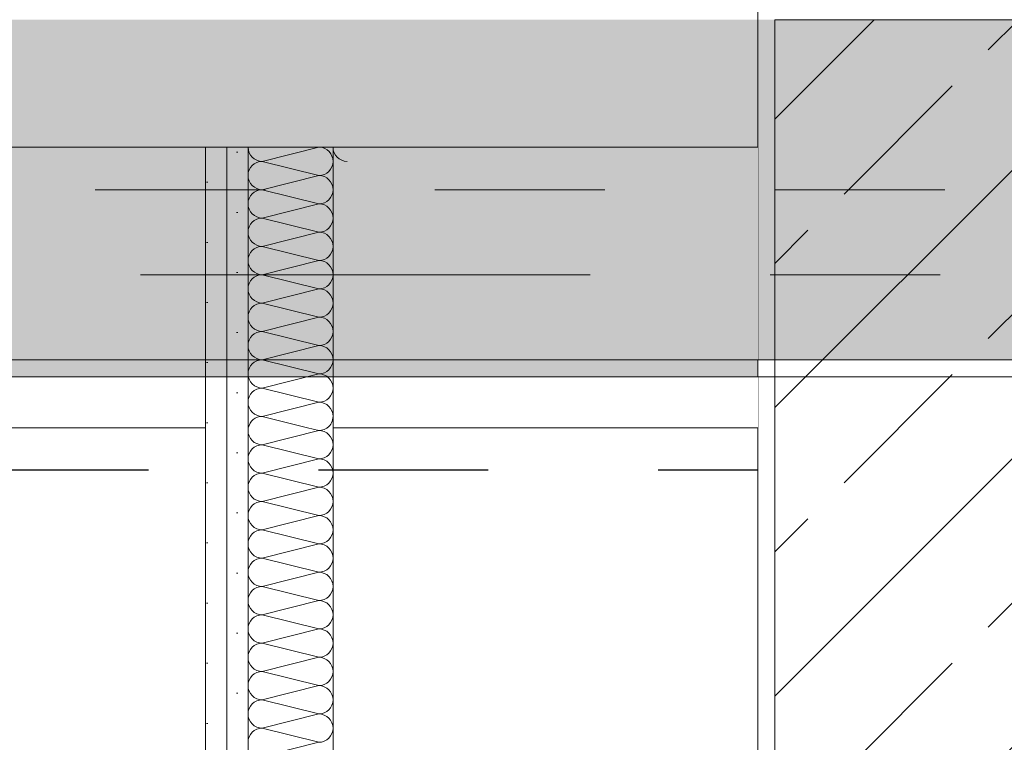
# Model space of a CAD drawing. Header units: metres. Extents: x -3.6 to 85.2, y -11 to 16.8.
# Tile 394 of 508: x 46.736 to 47.315, y 5.575 to 6. Entities that reach past the tile are written whole.
import ezdxf

# ---------------------------------------------------------------- set-up
doc = ezdxf.new("R2010")
doc.units = ezdxf.units.M
doc.header["$MEASUREMENT"] = 0
for name, pattern in [('Achse', [0.2, 0.1, -0.05, 0, -0.05]), ('Strichlinie doppelt', [0.546806, 0.264583, -0.105833, 0.070556, -0.105833]), ('Strichlinie eng', [0.115, 0.075, -0.04]), ('Wipeout_Contour', [1, 0, -1])]:
    doc.linetypes.add(name, pattern=pattern)
for name, color, linetype in [('301 - Elemente.Linie', 7, 'Continuous'), ('451 - Universal.Achsen Raster', 7, 'Continuous'), ('605 - Struktur.Wand Innen', 7, 'Continuous'), ('607 - Struktur.Stütze', 7, 'Continuous'), ('608 - Struktur.Träger', 7, 'Continuous'), ('Neubau_605 - Struktur.Wand Innen', 7, 'Continuous'), ('Neubau_606 - Struktur.Wand Innen Ausbau', 7, 'Continuous'), ('Neubau_653 - Abdeckung.TB Verkofferung', 7, 'Continuous')]:
    doc.layers.add(name, color=color, linetype=linetype)
pattern_1 = [(45, (0, 0), (-0.08485281, 0.08485281), []), (45, (-0.04243, 0.04243), (-0.08485281, 0.08485281), [0.09, -0.03])]
pattern_2 = [(45, (0, 0), (-0.01767767, 0.01767767), [0, -0.025])]

# ---------------------------------------------------------------- blocks, each defined once
blk = doc.blocks.new('*X177')
at = {"layer": 'Neubau_606 - Struktur.Wand Innen Ausbau', "color": 7, "linetype": 'Continuous', "lineweight": 5}
for p, q in [((46.87832, 5.91668), (46.9116, 5.925)), ((46.87832, 5.91668), (46.91165, 5.90835)), ((46.87832, 5.90001), (46.91165, 5.90835)), ((46.87832, 5.90001), (46.91165, 5.89168)), ((46.87832, 5.88335), (46.91165, 5.89168)), ((46.87832, 5.88335), (46.91165, 5.87501)), ((46.87832, 5.86668), (46.91165, 5.87501)), ((46.87832, 5.86668), (46.91165, 5.85835)), ((46.87832, 5.85001), (46.91165, 5.85835)), ((46.87832, 5.85001), (46.91165, 5.84168)), ((46.87832, 5.83335), (46.91165, 5.84168)), ((46.87832, 5.83335), (46.91165, 5.82501)), ((46.87832, 5.81668), (46.91165, 5.82501)), ((46.87832, 5.81668), (46.91165, 5.80835)), ((46.87832, 5.80001), (46.91165, 5.80835)), ((46.87832, 5.80001), (46.91165, 5.79168)), ((46.87832, 5.78335), (46.91165, 5.79168)), ((46.87832, 5.78335), (46.91165, 5.77501)), ((46.87832, 5.76668), (46.91165, 5.77501)), ((46.87832, 5.76668), (46.90504, 5.76))]:
    blk.add_line(p, q, dxfattribs=at)
for centre, start, end in [((46.87832, 5.92501), 180.09898, 270.00002), ((46.91165, 5.91668), 0.00002, 86.63055), ((46.92832, 5.92501), 180.09908, 270.00002), ((46.87832, 5.90835), 90.00002, 180.00002), ((46.91165, 5.91668), 270.00002, 0.00002), ((46.87832, 5.90835), 180.00002, 270.00002), ((46.91165, 5.90001), 0.00002, 90.00002), ((46.87832, 5.89168), 90.00002, 180.00002), ((46.91165, 5.90001), 270.00002, 0.00002), ((46.87832, 5.89168), 180.00002, 270.00002), ((46.91165, 5.88335), 0.00002, 90.00002), ((46.87832, 5.87501), 90.00002, 180.00002), ((46.91165, 5.88335), 270.00002, 0.00002), ((46.87832, 5.87501), 180.00002, 270.00002), ((46.91165, 5.86668), 0.00002, 90.00002), ((46.87832, 5.85835), 90.00002, 180.00002), ((46.91165, 5.86668), 270.00002, 0.00002), ((46.87832, 5.85835), 180.00002, 270.00002), ((46.91165, 5.85001), 0.00002, 90.00002), ((46.87832, 5.84168), 90.00002, 180.00002), ((46.91165, 5.85001), 270.00002, 0.00002), ((46.87832, 5.84168), 180.00002, 270.00002), ((46.91165, 5.83335), 0.00002, 90.00002), ((46.87832, 5.82501), 90.00002, 180.00002), ((46.91165, 5.83335), 270.00002, 0.00002), ((46.87832, 5.82501), 180.00002, 270.00002), ((46.91165, 5.81668), 0.00002, 90.00002), ((46.87832, 5.80835), 90.00002, 180.00002), ((46.91165, 5.81668), 270.00002, 0.00002), ((46.87832, 5.80835), 180.00002, 270.00002), ((46.91165, 5.80001), 0.00002, 90.00002), ((46.87832, 5.79168), 90.00002, 180.00002), ((46.91165, 5.80001), 270.00002, 0.00002), ((46.87832, 5.79168), 180.00002, 270.00002), ((46.91165, 5.78335), 0.00002, 90.00002), ((46.87832, 5.77501), 90.00002, 180.00002), ((46.91165, 5.78335), 270.00002, 0.00002), ((46.87832, 5.77501), 180.00002, 270.00002), ((46.91165, 5.76668), 0.00002, 90.00002), ((46.87832, 5.75835), 90.00002, 168.56403), ((46.91165, 5.76668), 306.70452, 0.00002)]:
    blk.add_arc(centre, 0.00833, start, end, dxfattribs=at)
blk = doc.blocks.new('*X178')
at = {"layer": 'Neubau_606 - Struktur.Wand Innen Ausbau', "color": 7, "linetype": 'Continuous', "lineweight": 5}
for p, q in [((46.87015, 5.75997), (46.86999, 5.75835)), ((46.87016, 5.76), (46.87015, 5.75997)), ((46.90504, 5.76), (46.91165, 5.75835)), ((46.91328, 5.75851), (46.91484, 5.75898)), ((46.91484, 5.75898), (46.91628, 5.75975)), ((46.91628, 5.75975), (46.91659, 5.76)), ((46.86999, 5.75835), (46.87015, 5.75672)), ((46.87015, 5.75672), (46.87062, 5.75516)), ((46.87062, 5.75516), (46.87139, 5.75372)), ((46.87139, 5.75372), (46.87243, 5.75246)), ((46.87832, 5.75001), (46.91165, 5.75835)), ((46.91165, 5.75835), (46.91328, 5.75851)), ((46.91328, 5.75819), (46.91165, 5.75835)), ((46.91484, 5.75771), (46.91328, 5.75819)), ((46.91628, 5.75694), (46.91484, 5.75771)), ((46.91755, 5.75591), (46.91628, 5.75694)), ((46.91858, 5.75464), (46.91755, 5.75591)), ((46.91935, 5.7532), (46.91858, 5.75464)), ((46.91983, 5.75164), (46.91935, 5.7532)), ((46.87243, 5.74757), (46.87139, 5.74631)), ((46.87243, 5.75246), (46.87369, 5.75142)), ((46.87369, 5.74861), (46.87243, 5.74757)), ((46.87369, 5.75142), (46.87513, 5.75065)), ((46.87513, 5.74938), (46.87369, 5.74861)), ((46.87513, 5.75065), (46.87669, 5.75017)), ((46.87669, 5.74985), (46.87513, 5.74938)), ((46.87669, 5.75017), (46.87832, 5.75001)), ((46.87832, 5.75001), (46.87669, 5.74985)), ((46.87832, 5.75001), (46.91165, 5.74168)), ((46.91935, 5.74683), (46.91983, 5.74839)), ((46.91999, 5.75001), (46.91983, 5.75164)), ((46.91983, 5.74839), (46.91999, 5.75001)), ((46.87015, 5.74331), (46.86999, 5.74168)), ((46.86999, 5.74168), (46.87015, 5.74006)), ((46.87062, 5.74487), (46.87015, 5.74331)), ((46.87139, 5.74631), (46.87062, 5.74487)), ((46.87832, 5.73335), (46.91165, 5.74168)), ((46.91165, 5.74168), (46.91328, 5.74184)), ((46.91328, 5.74152), (46.91165, 5.74168)), ((46.91328, 5.74184), (46.91484, 5.74232)), ((46.91484, 5.74105), (46.91328, 5.74152)), ((46.91484, 5.74232), (46.91628, 5.74309)), ((46.91628, 5.74309), (46.91755, 5.74412)), ((46.91755, 5.74412), (46.91858, 5.74538)), ((46.91858, 5.74538), (46.91935, 5.74683)), ((46.87015, 5.74006), (46.87062, 5.73849)), ((46.87062, 5.73849), (46.87139, 5.73705)), ((46.87139, 5.73705), (46.87243, 5.73579)), ((46.87243, 5.73579), (46.87369, 5.73475)), ((46.91628, 5.74028), (46.91484, 5.74105)), ((46.91755, 5.73924), (46.91628, 5.74028)), ((46.91858, 5.73798), (46.91755, 5.73924)), ((46.91935, 5.73654), (46.91858, 5.73798)), ((46.91983, 5.73497), (46.91935, 5.73654)), ((46.87243, 5.73091), (46.87139, 5.72964)), ((46.87369, 5.73194), (46.87243, 5.73091)), ((46.87369, 5.73475), (46.87513, 5.73398)), ((46.87513, 5.73271), (46.87369, 5.73194)), ((46.87513, 5.73398), (46.87669, 5.73351)), ((46.87669, 5.73319), (46.87513, 5.73271)), ((46.87669, 5.73351), (46.87832, 5.73335)), ((46.87832, 5.73335), (46.87669, 5.73319)), ((46.87832, 5.73335), (46.91165, 5.72501)), ((46.91858, 5.72872), (46.91935, 5.73016)), ((46.91935, 5.73016), (46.91983, 5.73172)), ((46.91999, 5.73335), (46.91983, 5.73497)), ((46.91983, 5.73172), (46.91999, 5.73335)), ((46.87015, 5.72664), (46.86999, 5.72501)), ((46.86999, 5.72501), (46.87015, 5.72339)), ((46.87062, 5.7282), (46.87015, 5.72664)), ((46.87139, 5.72964), (46.87062, 5.7282)), ((46.87832, 5.71668), (46.91165, 5.72501)), ((46.91165, 5.72501), (46.91328, 5.72517)), ((46.91328, 5.72485), (46.91165, 5.72501)), ((46.91328, 5.72517), (46.91484, 5.72565)), ((46.91484, 5.72438), (46.91328, 5.72485)), ((46.91484, 5.72565), (46.91628, 5.72642)), ((46.91628, 5.72361), (46.91484, 5.72438)), ((46.91628, 5.72642), (46.91755, 5.72746)), ((46.91755, 5.72746), (46.91858, 5.72872)), ((46.87015, 5.72339), (46.87062, 5.72183)), ((46.87062, 5.72183), (46.87139, 5.72038)), ((46.87139, 5.72038), (46.87243, 5.71912)), ((46.87243, 5.71912), (46.87369, 5.71809)), ((46.91755, 5.72257), (46.91628, 5.72361)), ((46.91858, 5.72131), (46.91755, 5.72257)), ((46.91935, 5.71987), (46.91858, 5.72131)), ((46.91983, 5.71831), (46.91935, 5.71987)), ((46.91999, 5.71668), (46.91983, 5.71831)), ((46.87139, 5.71298), (46.87062, 5.71154)), ((46.87243, 5.71424), (46.87139, 5.71298)), ((46.87369, 5.71528), (46.87243, 5.71424)), ((46.87369, 5.71809), (46.87513, 5.71732)), ((46.87513, 5.71605), (46.87369, 5.71528)), ((46.87513, 5.71732), (46.87669, 5.71684)), ((46.87669, 5.71652), (46.87513, 5.71605)), ((46.87669, 5.71684), (46.87832, 5.71668)), ((46.87832, 5.71668), (46.87669, 5.71652)), ((46.87832, 5.71668), (46.91165, 5.70835)), ((46.91858, 5.71205), (46.91935, 5.71349)), ((46.91935, 5.71349), (46.91983, 5.71506)), ((46.91983, 5.71506), (46.91999, 5.71668)), ((46.87015, 5.70997), (46.86999, 5.70835)), ((46.86999, 5.70835), (46.87015, 5.70672)), ((46.87062, 5.71154), (46.87015, 5.70997)), ((46.87015, 5.70672), (46.87062, 5.70516)), ((46.87832, 5.70001), (46.91165, 5.70835)), ((46.91165, 5.70835), (46.91328, 5.70851)), ((46.91328, 5.70819), (46.91165, 5.70835)), ((46.91328, 5.70851), (46.91484, 5.70898)), ((46.91484, 5.70771), (46.91328, 5.70819)), ((46.91484, 5.70898), (46.91628, 5.70975)), ((46.91628, 5.70694), (46.91484, 5.70771)), ((46.91628, 5.70975), (46.91755, 5.71079)), ((46.91755, 5.70591), (46.91628, 5.70694)), ((46.91755, 5.71079), (46.91858, 5.71205)), ((46.87062, 5.70516), (46.87139, 5.70372)), ((46.87139, 5.70372), (46.87243, 5.70246)), ((46.87243, 5.70246), (46.87369, 5.70142)), ((46.87369, 5.70142), (46.87513, 5.70065)), ((46.91858, 5.70464), (46.91755, 5.70591)), ((46.91935, 5.7032), (46.91858, 5.70464)), ((46.91983, 5.70164), (46.91935, 5.7032)), ((46.91999, 5.70001), (46.91983, 5.70164)), ((46.87139, 5.69631), (46.87062, 5.69487)), ((46.87243, 5.69757), (46.87139, 5.69631)), ((46.87369, 5.69861), (46.87243, 5.69757)), ((46.87513, 5.69938), (46.87369, 5.69861)), ((46.87513, 5.70065), (46.87669, 5.70017)), ((46.87669, 5.69985), (46.87513, 5.69938)), ((46.87669, 5.70017), (46.87832, 5.70001)), ((46.87832, 5.70001), (46.87669, 5.69985)), ((46.87832, 5.70001), (46.91165, 5.69168)), ((46.91755, 5.69412), (46.91858, 5.69538)), ((46.91858, 5.69538), (46.91935, 5.69683)), ((46.91935, 5.69683), (46.91983, 5.69839)), ((46.91983, 5.69839), (46.91999, 5.70001)), ((46.87015, 5.69331), (46.86999, 5.69168)), ((46.86999, 5.69168), (46.87015, 5.69006)), ((46.87062, 5.69487), (46.87015, 5.69331)), ((46.87015, 5.69006), (46.87062, 5.68849)), ((46.87832, 5.68335), (46.91165, 5.69168)), ((46.91165, 5.69168), (46.91328, 5.69184)), ((46.91328, 5.69152), (46.91165, 5.69168)), ((46.91328, 5.69184), (46.91484, 5.69232)), ((46.91484, 5.69105), (46.91328, 5.69152)), ((46.91484, 5.69232), (46.91628, 5.69309)), ((46.91628, 5.69028), (46.91484, 5.69105)), ((46.91628, 5.69309), (46.91755, 5.69412)), ((46.91755, 5.68924), (46.91628, 5.69028)), ((46.91858, 5.68798), (46.91755, 5.68924)), ((46.87062, 5.68849), (46.87139, 5.68705)), ((46.87139, 5.68705), (46.87243, 5.68579)), ((46.87243, 5.68579), (46.87369, 5.68475)), ((46.87369, 5.68475), (46.87513, 5.68398)), ((46.87513, 5.68398), (46.87669, 5.68351)), ((46.87669, 5.68351), (46.87832, 5.68335)), ((46.91935, 5.68654), (46.91858, 5.68798)), ((46.91983, 5.68497), (46.91935, 5.68654)), ((46.91999, 5.68335), (46.91983, 5.68497)), ((46.87062, 5.6782), (46.87015, 5.67664)), ((46.87139, 5.67964), (46.87062, 5.6782)), ((46.87243, 5.68091), (46.87139, 5.67964)), ((46.87369, 5.68194), (46.87243, 5.68091)), ((46.87513, 5.68271), (46.87369, 5.68194)), ((46.87669, 5.68319), (46.87513, 5.68271)), ((46.87832, 5.68335), (46.87669, 5.68319)), ((46.87832, 5.68335), (46.91165, 5.67501)), ((46.91755, 5.67746), (46.91858, 5.67872)), ((46.91858, 5.67872), (46.91935, 5.68016)), ((46.91935, 5.68016), (46.91983, 5.68172)), ((46.91983, 5.68172), (46.91999, 5.68335)), ((46.87015, 5.67664), (46.86999, 5.67501)), ((46.86999, 5.67501), (46.87015, 5.67339)), ((46.87015, 5.67339), (46.87062, 5.67183)), ((46.87062, 5.67183), (46.87139, 5.67038)), ((46.87832, 5.66668), (46.91165, 5.67501)), ((46.91165, 5.67501), (46.91328, 5.67517)), ((46.91328, 5.67485), (46.91165, 5.67501)), ((46.91328, 5.67517), (46.91484, 5.67565)), ((46.91484, 5.67438), (46.91328, 5.67485)), ((46.91484, 5.67565), (46.91628, 5.67642)), ((46.91628, 5.67361), (46.91484, 5.67438)), ((46.91628, 5.67642), (46.91755, 5.67746)), ((46.91755, 5.67257), (46.91628, 5.67361)), ((46.91858, 5.67131), (46.91755, 5.67257)), ((46.87139, 5.67038), (46.87243, 5.66912)), ((46.87243, 5.66912), (46.87369, 5.66809)), ((46.87369, 5.66809), (46.87513, 5.66732)), ((46.87513, 5.66605), (46.87369, 5.66528)), ((46.87513, 5.66732), (46.87669, 5.66684)), ((46.87669, 5.66652), (46.87513, 5.66605)), ((46.87669, 5.66684), (46.87832, 5.66668)), ((46.87832, 5.66668), (46.87669, 5.66652)), ((46.87832, 5.66668), (46.91165, 5.65835)), ((46.91935, 5.66987), (46.91858, 5.67131)), ((46.91983, 5.66831), (46.91935, 5.66987)), ((46.91999, 5.66668), (46.91983, 5.66831)), ((46.91983, 5.66506), (46.91999, 5.66668)), ((46.87062, 5.66154), (46.87015, 5.65997)), ((46.87139, 5.66298), (46.87062, 5.66154)), ((46.87243, 5.66424), (46.87139, 5.66298)), ((46.87369, 5.66528), (46.87243, 5.66424)), ((46.91628, 5.65975), (46.91755, 5.66079)), ((46.91755, 5.66079), (46.91858, 5.66205)), ((46.91858, 5.66205), (46.91935, 5.66349)), ((46.91935, 5.66349), (46.91983, 5.66506)), ((46.87015, 5.65997), (46.86999, 5.65835)), ((46.86999, 5.65835), (46.87015, 5.65672)), ((46.87015, 5.65672), (46.87062, 5.65516)), ((46.87062, 5.65516), (46.87139, 5.65372)), ((46.87832, 5.65001), (46.91165, 5.65835)), ((46.91165, 5.65835), (46.91328, 5.65851)), ((46.91328, 5.65819), (46.91165, 5.65835)), ((46.91328, 5.65851), (46.91484, 5.65898)), ((46.91484, 5.65771), (46.91328, 5.65819)), ((46.91484, 5.65898), (46.91628, 5.65975)), ((46.91628, 5.65694), (46.91484, 5.65771)), ((46.91755, 5.65591), (46.91628, 5.65694)), ((46.91858, 5.65464), (46.91755, 5.65591)), ((46.91935, 5.6532), (46.91858, 5.65464)), ((46.87139, 5.65372), (46.87243, 5.65246)), ((46.87243, 5.65246), (46.87369, 5.65142)), ((46.87369, 5.65142), (46.87513, 5.65065)), ((46.87513, 5.64938), (46.87369, 5.64861)), ((46.87513, 5.65065), (46.87669, 5.65017)), ((46.87669, 5.64985), (46.87513, 5.64938)), ((46.87669, 5.65017), (46.87832, 5.65001)), ((46.87832, 5.65001), (46.87669, 5.64985)), ((46.87832, 5.65001), (46.91165, 5.64168)), ((46.91983, 5.65164), (46.91935, 5.6532)), ((46.91999, 5.65001), (46.91983, 5.65164)), ((46.91983, 5.64839), (46.91999, 5.65001)), ((46.87015, 5.64331), (46.86999, 5.64168)), ((46.87062, 5.64487), (46.87015, 5.64331)), ((46.87139, 5.64631), (46.87062, 5.64487)), ((46.87243, 5.64757), (46.87139, 5.64631)), ((46.87369, 5.64861), (46.87243, 5.64757)), ((46.91484, 5.64232), (46.91628, 5.64309)), ((46.91628, 5.64309), (46.91755, 5.64412)), ((46.91755, 5.64412), (46.91858, 5.64538)), ((46.91858, 5.64538), (46.91935, 5.64683)), ((46.91935, 5.64683), (46.91983, 5.64839)), ((46.86999, 5.64168), (46.87015, 5.64006)), ((46.87015, 5.64006), (46.87062, 5.63849)), ((46.87062, 5.63849), (46.87139, 5.63705)), ((46.87139, 5.63705), (46.87243, 5.63579)), ((46.87832, 5.63335), (46.91165, 5.64168)), ((46.91165, 5.64168), (46.91328, 5.64184)), ((46.91328, 5.64152), (46.91165, 5.64168)), ((46.91328, 5.64184), (46.91484, 5.64232)), ((46.91484, 5.64105), (46.91328, 5.64152)), ((46.91628, 5.64028), (46.91484, 5.64105)), ((46.91755, 5.63924), (46.91628, 5.64028)), ((46.91858, 5.63798), (46.91755, 5.63924)), ((46.91935, 5.63654), (46.91858, 5.63798)), ((46.87243, 5.63579), (46.87369, 5.63475)), ((46.87369, 5.63194), (46.87243, 5.63091)), ((46.87369, 5.63475), (46.87513, 5.63398)), ((46.87513, 5.63271), (46.87369, 5.63194)), ((46.87513, 5.63398), (46.87669, 5.63351)), ((46.87669, 5.63319), (46.87513, 5.63271)), ((46.87669, 5.63351), (46.87832, 5.63335)), ((46.87832, 5.63335), (46.87669, 5.63319)), ((46.87832, 5.63335), (46.91165, 5.62501)), ((46.91983, 5.63497), (46.91935, 5.63654)), ((46.91935, 5.63016), (46.91983, 5.63172)), ((46.91999, 5.63335), (46.91983, 5.63497)), ((46.91983, 5.63172), (46.91999, 5.63335)), ((46.87015, 5.62664), (46.86999, 5.62501)), ((46.87062, 5.6282), (46.87015, 5.62664)), ((46.87139, 5.62964), (46.87062, 5.6282)), ((46.87243, 5.63091), (46.87139, 5.62964)), ((46.91328, 5.62517), (46.91484, 5.62565)), ((46.91484, 5.62565), (46.91628, 5.62642)), ((46.91628, 5.62642), (46.91755, 5.62746)), ((46.91755, 5.62746), (46.91858, 5.62872)), ((46.91858, 5.62872), (46.91935, 5.63016)), ((46.86999, 5.62501), (46.87015, 5.62339)), ((46.87015, 5.62339), (46.87062, 5.62183)), ((46.87062, 5.62183), (46.87139, 5.62038)), ((46.87139, 5.62038), (46.87243, 5.61912)), ((46.87832, 5.61668), (46.91165, 5.62501)), ((46.91165, 5.62501), (46.91328, 5.62517)), ((46.91328, 5.62485), (46.91165, 5.62501)), ((46.91484, 5.62438), (46.91328, 5.62485)), ((46.91628, 5.62361), (46.91484, 5.62438)), ((46.91755, 5.62257), (46.91628, 5.62361)), ((46.91858, 5.62131), (46.91755, 5.62257)), ((46.91935, 5.61987), (46.91858, 5.62131)), ((46.91983, 5.61831), (46.91935, 5.61987)), ((46.87243, 5.61424), (46.87139, 5.61298)), ((46.87243, 5.61912), (46.87369, 5.61809)), ((46.87369, 5.61528), (46.87243, 5.61424)), ((46.87369, 5.61809), (46.87513, 5.61732)), ((46.87513, 5.61605), (46.87369, 5.61528)), ((46.87513, 5.61732), (46.87669, 5.61684)), ((46.87669, 5.61652), (46.87513, 5.61605)), ((46.87669, 5.61684), (46.87832, 5.61668)), ((46.87832, 5.61668), (46.87669, 5.61652)), ((46.87832, 5.61668), (46.91165, 5.60835)), ((46.91935, 5.61349), (46.91983, 5.61506)), ((46.91999, 5.61668), (46.91983, 5.61831)), ((46.91983, 5.61506), (46.91999, 5.61668)), ((46.87015, 5.60997), (46.86999, 5.60835)), ((46.86999, 5.60835), (46.87015, 5.60672)), ((46.87062, 5.61154), (46.87015, 5.60997)), ((46.87139, 5.61298), (46.87062, 5.61154)), ((46.87832, 5.60001), (46.91165, 5.60835)), ((46.91165, 5.60835), (46.91328, 5.60851)), ((46.91328, 5.60819), (46.91165, 5.60835)), ((46.91328, 5.60851), (46.91484, 5.60898)), ((46.91484, 5.60771), (46.91328, 5.60819)), ((46.91484, 5.60898), (46.91628, 5.60975)), ((46.91628, 5.60975), (46.91755, 5.61079)), ((46.91755, 5.61079), (46.91858, 5.61205)), ((46.91858, 5.61205), (46.91935, 5.61349)), ((46.87015, 5.60672), (46.87062, 5.60516)), ((46.87062, 5.60516), (46.87139, 5.60372)), ((46.87139, 5.60372), (46.87243, 5.60246)), ((46.87243, 5.60246), (46.87369, 5.60142)), ((46.91628, 5.60694), (46.91484, 5.60771)), ((46.91755, 5.60591), (46.91628, 5.60694)), ((46.91858, 5.60464), (46.91755, 5.60591)), ((46.91935, 5.6032), (46.91858, 5.60464)), ((46.91983, 5.60164), (46.91935, 5.6032)), ((46.87243, 5.59757), (46.87139, 5.59631)), ((46.87369, 5.59861), (46.87243, 5.59757)), ((46.87369, 5.60142), (46.87513, 5.60065)), ((46.87513, 5.59938), (46.87369, 5.59861)), ((46.87513, 5.60065), (46.87669, 5.60017)), ((46.87669, 5.59985), (46.87513, 5.59938)), ((46.87669, 5.60017), (46.87832, 5.60001)), ((46.87832, 5.60001), (46.87669, 5.59985)), ((46.87832, 5.60001), (46.91165, 5.59168)), ((46.91858, 5.59538), (46.91935, 5.59683)), ((46.91935, 5.59683), (46.91983, 5.59839)), ((46.91999, 5.60001), (46.91983, 5.60164)), ((46.91983, 5.59839), (46.91999, 5.60001)), ((46.87015, 5.59331), (46.86999, 5.59168)), ((46.86999, 5.59168), (46.87015, 5.59006)), ((46.87062, 5.59487), (46.87015, 5.59331)), ((46.87139, 5.59631), (46.87062, 5.59487)), ((46.87832, 5.58335), (46.91165, 5.59168)), ((46.91165, 5.59168), (46.91328, 5.59184)), ((46.91328, 5.59152), (46.91165, 5.59168)), ((46.91328, 5.59184), (46.91484, 5.59232)), ((46.91484, 5.59105), (46.91328, 5.59152)), ((46.91484, 5.59232), (46.91628, 5.59309)), ((46.91628, 5.59028), (46.91484, 5.59105)), ((46.91628, 5.59309), (46.91755, 5.59412)), ((46.91755, 5.59412), (46.91858, 5.59538)), ((46.87015, 5.59006), (46.87062, 5.58849)), ((46.87062, 5.58849), (46.87139, 5.58705)), ((46.87139, 5.58705), (46.87243, 5.58579)), ((46.87243, 5.58579), (46.87369, 5.58475)), ((46.91755, 5.58924), (46.91628, 5.59028)), ((46.91858, 5.58798), (46.91755, 5.58924)), ((46.91935, 5.58654), (46.91858, 5.58798)), ((46.91983, 5.58497), (46.91935, 5.58654)), ((46.91999, 5.58335), (46.91983, 5.58497)), ((46.87139, 5.57964), (46.87062, 5.5782)), ((46.87243, 5.58091), (46.87139, 5.57964)), ((46.87369, 5.58194), (46.87243, 5.58091)), ((46.87369, 5.58475), (46.87513, 5.58398)), ((46.87513, 5.58271), (46.87369, 5.58194)), ((46.87513, 5.58398), (46.87669, 5.58351)), ((46.87669, 5.58319), (46.87513, 5.58271)), ((46.87669, 5.58351), (46.87832, 5.58335)), ((46.87832, 5.58335), (46.87669, 5.58319)), ((46.87832, 5.58335), (46.91165, 5.57501)), ((46.91858, 5.57872), (46.91935, 5.58016)), ((46.91935, 5.58016), (46.91983, 5.58172)), ((46.91983, 5.58172), (46.91999, 5.58335)), ((46.87015, 5.57664), (46.86999, 5.57501)), ((46.87062, 5.5782), (46.87015, 5.57664)), ((46.87832, 5.56668), (46.91165, 5.57501)), ((46.91165, 5.57501), (46.91328, 5.57517)), ((46.91328, 5.57517), (46.91484, 5.57565)), ((46.91484, 5.57565), (46.91628, 5.57642)), ((46.91628, 5.57642), (46.91755, 5.57746)), ((46.91755, 5.57746), (46.91858, 5.57872))]:
    blk.add_line(p, q, dxfattribs=at)

msp = doc.modelspace()

# ---------------------------------------------------------------- hatches: boundary and pattern name
at = {"layer": '607 - Struktur.Stütze', "linetype": 'Continuous', "lineweight": 0, "true_color": 0x000000}
h = msp.add_hatch(dxfattribs=at)
h.set_pattern_fill('Gips_0001', color=18, style=0, pattern_type=2)
h.set_pattern_definition(pattern_2)
h.paths.add_polyline_path([(47.48999, 6.00998), (47.16999, 6.00998), (47.16999, 5.2775), (47.17999, 5.2775), (47.17999, 5.99998), (47.47999, 5.99998), (47.47999, 5.19998), (47.38498, 5.19998), (47.38498, 5.18998), (47.48999, 5.18998)])
h = msp.add_hatch(dxfattribs=at)
h.set_pattern_fill('Beton__Stahlbeton_0001', color=18, style=0, pattern_type=2)
h.set_pattern_definition(pattern_1)
h.paths.add_polyline_path([(47.17999, 5.19998), (47.47999, 5.19998), (47.47999, 5.99998), (47.17999, 5.99998)])
at = {"layer": 'Neubau_606 - Struktur.Wand Innen Ausbau', "linetype": 'Continuous', "lineweight": 0, "true_color": 0x000000}
h = msp.add_hatch(dxfattribs=at)
h.set_pattern_fill('Gips_0001', color=18, style=0, pattern_type=2)
h.set_pattern_definition(pattern_2)
h.paths.add_polyline_path([(46.85749, 5.925), (46.85749, 5.76), (46.86999, 5.76), (46.86999, 5.925)])
h = msp.add_hatch(dxfattribs=at)
h.set_pattern_fill('Gips_0001', color=18, style=0, pattern_type=2)
h.set_pattern_definition(pattern_2)
h.paths.add_polyline_path([(46.86999, 5.76), (46.85749, 5.76), (46.85749, 5.17998), (46.86999, 5.17998)])

# ---------------------------------------------------------------- linework, layer by layer
at = {"layer": '301 - Elemente.Linie', "color": 1, "linetype": 'Strichlinie eng', "lineweight": 25, "flags": 128}
msp.add_lwpolyline([(40.31135, 5.73527), (47.16999, 5.73527)], dxfattribs=at)
at = {"layer": '605 - Struktur.Wand Innen', "color": 7, "linetype": 'Continuous', "lineweight": 13}
msp.add_line((46.86999, 5.925), (46.85749, 5.925), dxfattribs=at)
at = {"layer": '607 - Struktur.Stütze', "color": 7, "linetype": 'Continuous', "lineweight": 5, "flags": 128}
msp.add_lwpolyline([(47.38498, 5.18998), (47.48999, 5.18998), (47.48999, 6.00998), (47.16999, 6.00998), (47.16999, 5.2775)], dxfattribs=at)
at = {"layer": '607 - Struktur.Stütze', "color": 7, "linetype": 'Continuous', "lineweight": 13, "flags": 128}
msp.add_lwpolyline([(47.17999, 5.19998), (47.47999, 5.19998), (47.47999, 5.99998), (47.17999, 5.99998)], close=True, dxfattribs=at)
at = {"layer": 'Neubau_605 - Struktur.Wand Innen', "color": 1, "linetype": 'Continuous', "lineweight": 5}
for p, q in [((46.85749, 5.76), (46.85749, 5.925)), ((46.86999, 5.76), (46.86999, 5.925))]:
    msp.add_line(p, q, dxfattribs=at)
at = {"layer": 'Neubau_606 - Struktur.Wand Innen Ausbau', "color": 1, "linetype": 'Continuous', "lineweight": 5}
for p, q in [((46.85749, 5.76), (46.85749, 5.17998)), ((46.86999, 5.76), (46.86999, 5.17998))]:
    msp.add_line(p, q, dxfattribs=at)
at = {"layer": 'Neubau_653 - Abdeckung.TB Verkofferung', "color": 1, "linetype": 'Continuous', "lineweight": 9}
for p in [(44.70999, 5.75998), (46.84499, 5.05048)]:
    msp.add_line(p, (46.84499, 5.75998), dxfattribs=at)

# ---------------------------------------------------------------- next in the draw order: wipeouts: each hides what was drawn before it
at = {"color": 254, "linetype": 'Wipeout_Contour', "lineweight": 0, "ltscale": 184.600921}
msp.add_wipeout([(46.84499, 5.925), (44.70999, 5.925), (44.70999, 5.76), (46.84499, 5.76)], dxfattribs=at).dxf.layer = '605 - Struktur.Wand Innen'
at = {"color": 254, "linetype": 'Wipeout_Contour', "lineweight": 0, "ltscale": 189.635326}
msp.add_wipeout([(46.91999, 5.925), (46.91999, 5.76), (47.16999, 5.76), (47.16999, 5.925)], dxfattribs=at).dxf.layer = '605 - Struktur.Wand Innen'

# ---------------------------------------------------------------- next in the draw order: hatches: boundary and pattern name
at = {"layer": '608 - Struktur.Träger', "linetype": 'Continuous', "lineweight": 0, "true_color": 0x000000}
h = msp.add_hatch(dxfattribs=at)
h.set_pattern_fill('Beton__Stahlbeton_0001', color=18, style=0, pattern_type=2)
h.set_pattern_definition(pattern_1)
h.paths.add_polyline_path([(0.68999, 5.99998), (0.37999, 5.99998), (0.37999, 5.79998), (0.68999, 5.79998), (7.56999, 5.79998), (7.88999, 5.79998), (11.16999, 5.79998), (11.48999, 5.79998), (14.85997, 5.79998), (15.01997, 5.79998), (18.36999, 5.79998), (18.68999, 5.79998), (22.03997, 5.79998), (22.19997, 5.79998), (25.56999, 5.79998), (25.88999, 5.79998), (32.76999, 5.79998), (33.08999, 5.79998), (36.45999, 5.79998), (36.59999, 5.79998), (39.96999, 5.79998), (40.28999, 5.79998), (47.16999, 5.79998), (47.48999, 5.79998), (54.36999, 5.79998), (54.68999, 5.79998), (58.06, 5.79998), (58.195, 5.79998), (61.56999, 5.79998), (61.87999, 5.79998), (61.87999, 5.99998), (61.56999, 5.99998), (54.68999, 5.99998), (54.36999, 5.99998), (50.9225, 5.99998), (50.8575, 5.99998), (47.48999, 5.99998), (47.16999, 5.99998), (40.28999, 5.99998), (39.96999, 5.99998), (33.08999, 5.99998), (32.76999, 5.99998), (25.88999, 5.99998), (25.56999, 5.99998), (18.68999, 5.99998), (18.36999, 5.99998), (11.48999, 5.99998), (11.16999, 5.99998), (7.88999, 5.99998), (7.56999, 5.99998)])
h = msp.add_hatch(dxfattribs=at)
h.set_pattern_fill('Gips_0001', color=18, style=0, pattern_type=2)
h.set_pattern_definition(pattern_2)
h.paths.add_polyline_path([(47.16999, 5.79998), (40.28999, 5.79998), (40.28999, 5.78998), (47.16999, 5.78998)])
at = {"layer": 'Neubau_606 - Struktur.Wand Innen Ausbau', "linetype": 'Continuous', "lineweight": 0, "true_color": 0x000000}
h = msp.add_hatch(dxfattribs=at)
h.set_pattern_fill('Gips_0001', color=18, style=0, pattern_type=2)
h.set_pattern_definition(pattern_2)
h.paths.add_polyline_path([(46.84499, 5.925), (46.84499, 5.76), (46.85749, 5.76), (46.85749, 5.925)])
h = msp.add_hatch(dxfattribs=at)
h.set_pattern_fill('Gips_0001', color=18, style=0, pattern_type=2)
h.set_pattern_definition(pattern_2)
h.paths.add_polyline_path([(46.84499, 5.76), (46.84499, 5.17998), (46.85749, 5.17998), (46.85749, 5.76)])

# ---------------------------------------------------------------- next in the draw order: linework, layer by layer
at = {"layer": '451 - Universal.Achsen Raster', "color": 160, "linetype": 'Strichlinie doppelt', "lineweight": 9, "true_color": 0x3232ff}
msp.add_line((64.93503, 5.84998), (-3.175, 5.84998), dxfattribs=at)
at = {"layer": '605 - Struktur.Wand Innen', "color": 7, "linetype": 'Continuous', "lineweight": 13}
for p, q in [((46.85749, 5.925), (46.84499, 5.925)), ((46.91999, 5.925), (46.86999, 5.925))]:
    msp.add_line(p, q, dxfattribs=at)
at = {"layer": '605 - Struktur.Wand Innen', "color": 7, "linetype": 'Continuous', "lineweight": 13, "flags": 128}
for points in [[(47.16999, 5.925), (45.46999, 5.925)], [(45.46999, 5.76), (46.84499, 5.76)], [(46.91999, 5.76), (47.16999, 5.76)]]:
    msp.add_lwpolyline(points, dxfattribs=at)
at = {"layer": '608 - Struktur.Träger', "color": 7, "linetype": 'Achse', "lineweight": 9}
msp.add_line((0.37999, 5.89998), (61.87999, 5.89998), dxfattribs=at)
at = {"layer": '608 - Struktur.Träger', "color": 7, "linetype": 'Continuous', "lineweight": 5}
for p, q in [((47.16999, 5.79998), (47.16999, 5.78998)), ((47.16999, 5.78998), (40.28999, 5.78998))]:
    msp.add_line(p, q, dxfattribs=at)
at = {"layer": '608 - Struktur.Träger', "color": 7, "linetype": 'Continuous', "lineweight": 13}
msp.add_line((0.37999, 5.78998), (61.87999, 5.78998), dxfattribs=at)
at = {"layer": '608 - Struktur.Träger', "color": 7, "linetype": 'Continuous', "lineweight": 13, "flags": 128}
msp.add_lwpolyline([(61.87999, 5.79998), (61.56999, 5.79998), (58.195, 5.79998), (58.06, 5.79998), (54.68999, 5.79998), (54.36999, 5.79998), (47.48999, 5.79998), (47.16999, 5.79998), (40.28999, 5.79998), (39.96999, 5.79998), (36.59999, 5.79998), (36.45999, 5.79998), (33.08999, 5.79998), (32.76999, 5.79998), (25.88999, 5.79998)], dxfattribs=at)
at = {"layer": 'Neubau_605 - Struktur.Wand Innen', "color": 1, "linetype": 'Continuous', "lineweight": 5}
for p, q in [((46.84499, 5.925), (46.84499, 5.76)), ((46.84499, 5.925), (46.84499, 5.76)), ((46.91999, 5.76), (46.91999, 5.925)), ((46.91999, 5.76), (46.91999, 5.925))]:
    msp.add_line(p, q, dxfattribs=at)
at = {"layer": 'Neubau_606 - Struktur.Wand Innen Ausbau', "color": 1, "linetype": 'Continuous', "lineweight": 5, "flags": 128}
for points in [[(46.84499, 5.76), (46.84499, 5.17998)], [(46.91999, 5.17998), (46.91999, 5.76)]]:
    msp.add_lwpolyline(points, dxfattribs=at)

# ---------------------------------------------------------------- next in the draw order: block references
at = {"layer": 'Neubau_606 - Struktur.Wand Innen Ausbau', "color": 1, "lineweight": 13}
for name in ['*X177', '*X178']:
    msp.add_blockref(name, (0, 0), dxfattribs=at)

doc.saveas('drawing.dxf')
